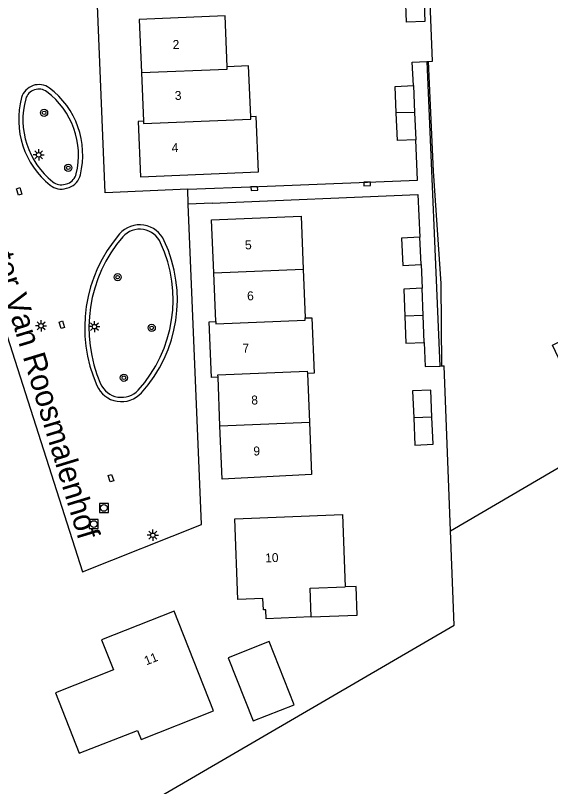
# Model space of a CAD drawing. Extents: x 135999 to 138000, y 396000 to 398501.
# Drawn here: x 137051.8 to 137111.6, y 398097.7 to 398183.9 of the extents above; entities that cross this region are included whole.
import ezdxf

# ---------------------------------------------------------------- set-up
doc = ezdxf.new("R2010")
doc.units = 0
for name, color, linetype in [('gg-afsc-draadraster', 7, 'Continuous'), ('gg-afsc-erfafscheiding', 7, 'Continuous'), ('gg-afsc-hekwerk', 7, 'Continuous'), ('gg-afsc-muur', 7, 'Continuous'), ('gg-anno-huisnummerreeks BGT', 7, 'Continuous'), ('gg-anno-openbare ruimte label', 7, 'Continuous'), ('gg-bbg-bijgebouw', 7, 'Continuous'), ('gg-bbg-hoofdgebouw', 7, 'Continuous'), ('gg-bbg-luifel en loopbrug', 7, 'Continuous'), ('gg-bbg-tussenscheiding', 7, 'Continuous'), ('gg-knt-verharding', 7, 'Continuous'), ('gg-knt-verharding nz', 7, 'Continuous'), ('gt-grn-groengrens', 7, 'Continuous'), ('gt-symb-boom', 7, 'Continuous'), ('gt-symb-kolk', 7, 'Continuous'), ('gt-symb-kolk center center', 7, 'Continuous'), ('gt-symb-lichtmast', 7, 'Continuous'), ('gt-symb-rioolschacht', 7, 'Continuous')]:
    doc.layers.add(name, color=color, linetype=linetype)

# ---------------------------------------------------------------- blocks, each defined once
blk = doc.blocks.new('gt0-BOOM')
at = {"layer": 'gt-symb-boom'}
for radius in [0.4, 0.2]:
    blk.add_circle((0, 0), radius, dxfattribs=at)
blk = doc.blocks.new('gt0-KOLK')
at = {"layer": 'gt-symb-kolk'}
blk.add_lwpolyline([(0, 0), (0.375, 0), (0.375, 0.4), (-0.375, 0.4), (-0.375, 0), (0, 0)], dxfattribs=at)
blk = doc.blocks.new('gt0-KOLKCC')
at = {"layer": 'gt-symb-kolk center center'}
blk.add_lwpolyline([(-0.375, 0.2), (0.375, 0.2), (0.375, -0.2), (-0.375, -0.2)], close=True, dxfattribs=at)
blk = doc.blocks.new('gt0-LMAST')
at = {"layer": 'gt-symb-lichtmast'}
for p, q in [((-0.182, 0.173), (-0.447, 0.438)), ((-0.005, 0.246), (-0.005, 0.621)), ((0.172, 0.173), (0.437, 0.438)), ((-0.255, -0.004), (-0.63, -0.004)), ((-0.182, -0.181), (-0.447, -0.446)), ((-0.005, -0.254), (-0.005, -0.629)), ((0.437, -0.446), (0.172, -0.181)), ((0.245, -0.004), (0.62, -0.004))]:
    blk.add_line(p, q, dxfattribs=at)
blk.add_circle((-0.005, -0.004), 0.25, dxfattribs=at)
blk = doc.blocks.new('gt0-RS')
at = {"layer": 'gt-symb-rioolschacht'}
blk.add_lwpolyline([(-0.5, -0.5), (0.5, -0.5), (0.5, 0.5), (-0.5, 0.5)], close=True, dxfattribs=at)
blk.add_circle((0, 0), 0.375, dxfattribs=at)

msp = doc.modelspace()

# ---------------------------------------------------------------- linework, layer by layer
at = {"layer": 'gg-afsc-draadraster'}
msp.add_line((137100.455, 398126.3), (137099.755, 398144.729), dxfattribs=at)
for points in [[(137098, 398178.735), (137098.443, 398178.753), (137097.223, 398209.593)], [(137057.958, 398090.786), (137100.856, 398115.751), (137100.455, 398126.3)]]:
    msp.add_lwpolyline(points, dxfattribs=at)
at = {"layer": 'gg-afsc-erfafscheiding'}
msp.add_line((137097.803, 398178.726), (137098, 398178.735), dxfattribs=at)
msp.add_lwpolyline([(137096.296, 398176.04), (137096.182, 398178.658), (137097.803, 398178.726)], dxfattribs=at)
at = {"layer": 'gg-afsc-hekwerk'}
for p, q in [((137097.163, 398156.041), (137097.27, 398153.388)), ((137097.514, 398147.341), (137097.623, 398144.643)), ((137099.242, 398144.709), (137099.471, 398144.718))]:
    msp.add_line(p, q, dxfattribs=at)
for points in [[(137099.471, 398144.718), (137099.41, 398153.925), (137098.536, 398166.459), (137098, 398178.735)], [(137079.043, 398164.746), (137096.757, 398165.48), (137096.56, 398169.992)], [(137073.822, 398162.901), (137096.804, 398163.877), (137097.023, 398159.097)]]:
    msp.add_lwpolyline(points, dxfattribs=at)
at = {"layer": 'gg-afsc-muur'}
for p, q in [((137057.387, 398165.018), (137057.709, 398165.109)), ((137057.525, 398164.559), (137057.851, 398164.661))]:
    msp.add_line(p, q, dxfattribs=at)
for centre, radius, start, end in [((137054.456, 398174.131), 2.013, 53.93559, 163.86861), ((137054.432, 398174.13), 1.511, 52.91202, 163.13917), ((137050.109, 398168.287), 8.779, 346.0413, 53.40409), ((137050.008, 398168.291), 9.354, 346.20328, 52.97257), ((137061.586, 398172.246), 9.388, 164.90775, 231.40599), ((137061.549, 398172.23), 8.877, 164.72583, 231.42375), ((137057.11, 398166.558), 1.569, 292.46682, 345.62215), ((137057.152, 398166.531), 1.997, 290.49937, 346.35059), ((137056.946, 398166.395), 1.445, 229.83617, 287.7527), ((137056.946, 398166.371), 1.902, 230.26752, 287.72711), ((137065.723, 398157.475), 3.002, 23.6917, 138.57494), ((137065.733, 398157.454), 2.537, 23.28003, 138.23574), ((137075.593, 398148.992), 16.016, 139.18079, 203.77787), ((137075.579, 398148.975), 15.53, 139.09456, 203.71695), ((137054.365, 398152.133), 15.088, 317.88115, 24.78105), ((137054.44, 398152.12), 15.49, 317.77302, 25.05749), ((137063.695, 398143.763), 2.554, 203.90909, 316.77677), ((137063.689, 398143.73), 3.002, 203.48234, 317.70511)]:
    msp.add_arc(centre, radius, start, end, dxfattribs=at)
at = {"layer": 'gg-bbg-bijgebouw'}
for p, q in [((137096.296, 398176.04), (137096.428, 398173.016)), ((137096.428, 398173.016), (137096.56, 398169.992)), ((137097.163, 398156.041), (137097.023, 398159.097)), ((137097.392, 398150.356), (137097.27, 398153.388)), ((137097.514, 398147.341), (137097.392, 398150.356)), ((137098.38, 398138.988), (137098.257, 398142.013))]:
    msp.add_line(p, q, dxfattribs=at)
for points in [[(137097.59, 398183.18), (137095.54, 398183.107), (137095.415, 398186.148), (137097.464, 398186.232), (137097.59, 398183.18)], [(137094.378, 398172.985), (137094.248, 398175.95), (137096.296, 398176.04)], [(137096.56, 398169.992), (137094.514, 398169.903), (137094.378, 398172.985)], [(137097.023, 398159.097), (137094.977, 398158.993), (137095.115, 398155.949), (137097.163, 398156.041)], [(137097.27, 398153.388), (137095.222, 398153.304), (137095.344, 398150.272)], [(137095.344, 398150.272), (137095.465, 398147.259), (137097.514, 398147.341)], [(137098.257, 398142.013), (137096.21, 398141.919), (137096.332, 398138.904)], [(137096.332, 398138.904), (137096.455, 398135.88), (137098.503, 398135.963), (137098.38, 398138.988)], [(137080.182, 398113.931), (137075.607, 398112.118), (137078.388, 398105.061), (137082.962, 398106.873), (137080.182, 398113.931)]]:
    msp.add_lwpolyline(points, dxfattribs=at)
at = {"layer": 'gg-bbg-hoofdgebouw'}
for p, q in [((137065.678, 398183.432), (137065.923, 398177.492)), ((137065.923, 398177.492), (137066.147, 398172.047)), ((137074, 398155.115), (137073.76, 398161.044)), ((137083.988, 398155.525), (137084.208, 398150.077)), ((137074.221, 398149.667), (137074, 398155.115)), ((137074.693, 398138.029), (137074.472, 398143.47)), ((137084.458, 398143.879), (137084.681, 398138.438))]:
    msp.add_line(p, q, dxfattribs=at)
for points in [[(137075.491, 398178.135), (137075.272, 398183.822), (137065.678, 398183.432)], [(137078.13, 398172.544), (137077.894, 398178.234), (137075.491, 398178.135)], [(137066.147, 398172.047), (137065.552, 398172.024), (137065.799, 398165.853), (137078.984, 398166.397), (137078.734, 398172.568), (137078.13, 398172.544)], [(137073.76, 398161.044), (137083.748, 398161.461), (137083.988, 398155.525)], [(137074.472, 398143.47), (137073.732, 398143.44), (137073.477, 398149.637), (137074.221, 398149.667)], [(137084.208, 398150.077), (137084.955, 398150.102), (137085.208, 398143.91), (137084.458, 398143.879)], [(137084.681, 398138.438), (137084.922, 398132.583), (137074.934, 398132.085), (137074.693, 398138.029)], [(137084.883, 398116.682), (137079.837, 398116.483), (137079.798, 398117.473), (137079.548, 398117.463), (137079.498, 398118.752), (137076.7, 398118.642), (137076.345, 398127.64), (137088.366, 398128.128), (137088.685, 398120.035)], [(137084.883, 398116.682), (137084.757, 398119.88), (137088.685, 398120.035)], [(137058.952, 398101.449), (137065.468, 398104.006), (137065.882, 398103.004), (137073.982, 398106.206), (137069.58, 398117.341), (137061.471, 398114.126), (137062.786, 398110.78), (137056.299, 398108.209), (137058.952, 398101.449)]]:
    msp.add_lwpolyline(points, dxfattribs=at)
at = {"layer": 'gg-bbg-luifel en loopbrug'}
msp.add_lwpolyline([(137084.883, 398116.682), (137090.029, 398116.885), (137089.903, 398120.083), (137088.685, 398120.035)], dxfattribs=at)
at = {"layer": 'gg-bbg-tussenscheiding'}
for p, q in [((137096.428, 398173.016), (137094.378, 398172.985)), ((137074, 398155.115), (137083.988, 398155.525)), ((137097.392, 398150.356), (137095.344, 398150.272)), ((137074.693, 398138.029), (137084.681, 398138.438)), ((137098.38, 398138.988), (137096.332, 398138.904))]:
    msp.add_line(p, q, dxfattribs=at)
for points in [[(137065.923, 398177.492), (137075.501, 398177.885), (137075.491, 398178.135)], [(137066.147, 398172.047), (137066.157, 398171.797), (137078.14, 398172.289), (137078.13, 398172.544)], [(137074.221, 398149.667), (137074.231, 398149.42), (137084.218, 398149.829), (137084.208, 398150.077)], [(137074.472, 398143.47), (137074.462, 398143.725), (137084.448, 398144.134), (137084.458, 398143.879)]]:
    msp.add_lwpolyline(points, dxfattribs=at)
at = {"layer": 'gg-knt-verharding'}
for p, q in [((137097.803, 398178.726), (137099.242, 398144.709)), ((137071.085, 398164.472), (137079.043, 398164.746)), ((137073.822, 398162.901), (137071.155, 398162.79)), ((137097.623, 398144.643), (137099.242, 398144.709))]:
    msp.add_line(p, q, dxfattribs=at)
for points in [[(137071.085, 398164.472), (137061.864, 398164.062), (137060.546, 398195.944)], [(137050.913, 398148.035), (137059.331, 398121.733), (137072.637, 398127.015), (137071.155, 398162.79)]]:
    msp.add_lwpolyline(points, dxfattribs=at)
at = {"layer": 'gg-knt-verharding nz'}
msp.add_line((137071.155, 398162.79), (137071.085, 398164.472), dxfattribs=at)
at = {"layer": 'gt-grn-groengrens'}
msp.add_line((137099.471, 398144.718), (137099.755, 398144.729), dxfattribs=at)
msp.add_lwpolyline([(137100.455, 398126.3), (137117.041, 398136.007), (137111.845, 398147.045), (137127.492, 398154.904), (137133.385, 398146.214), (137145.28, 398152.167)], dxfattribs=at)

# ---------------------------------------------------------------- block references
at = {"layer": 'gt-symb-boom'}
for p in [(137055.038, 398172.988), (137057.744, 398166.848), (137063.258, 398154.637), (137067.064, 398148.969), (137063.954, 398143.396)]:
    msp.add_blockref('gt0-BOOM', p, dxfattribs=at)
at = {"layer": 'gt-symb-kolk'}
for p, rotation in [((137091.127, 398165.247), -177.62682195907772), ((137078.521, 398164.728), -178.0306279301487)]:
    msp.add_blockref('gt0-KOLK', p, dxfattribs=dict(at, rotation=rotation))
at = {"layer": 'gt-symb-kolk center center'}
for p, rotation in [((137052.263, 398164.215), -72.27192952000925), ((137057.024, 398149.32), 107.72807047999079), ((137062.511, 398132.181), 107.75358710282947)]:
    msp.add_blockref('gt0-KOLKCC', p, dxfattribs=dict(at, rotation=rotation))
at = {"layer": 'gt-symb-lichtmast'}
for p in [(137054.441, 398168.305), (137054.706, 398149.207), (137060.666, 398149.111), (137067.197, 398125.809)]:
    msp.add_blockref('gt0-LMAST', p, dxfattribs=at)
at = {"layer": 'gt-symb-rioolschacht'}
for p in [(137061.724, 398128.857), (137060.588, 398127.058)]:
    msp.add_blockref('gt0-RS', p, dxfattribs=at)

# ---------------------------------------------------------------- texts
at = {"layer": 'gg-anno-huisnummerreeks BGT'}
for s, rotation, p in [('2', 2.4, (137069.43, 398180.111)), ('3', 2.4, (137069.664, 398174.418)), ('4', 2.3, (137069.304, 398168.582)), ('5', 2.3, (137077.509, 398157.726)), ('6', 2.3, (137077.739, 398152.037)), ('7', 2.4, (137077.234, 398146.187)), ('8', 2.3, (137078.211, 398140.395)), ('9', 2.3, (137078.442, 398134.703)), ('10', 2.3, (137079.763, 398122.768)), ('11', 21.6, (137066.462, 398111.264))]:
    msp.add_text(s, height=1, rotation=rotation, dxfattribs=at).set_placement(p)
at = {"layer": 'gg-anno-openbare ruimte label'}
msp.add_text('Meester Van Roosmalenhof', height=2.5, rotation=286.9, dxfattribs=at).set_placement((137046.86, 398164.802))

doc.saveas('drawing.dxf')
